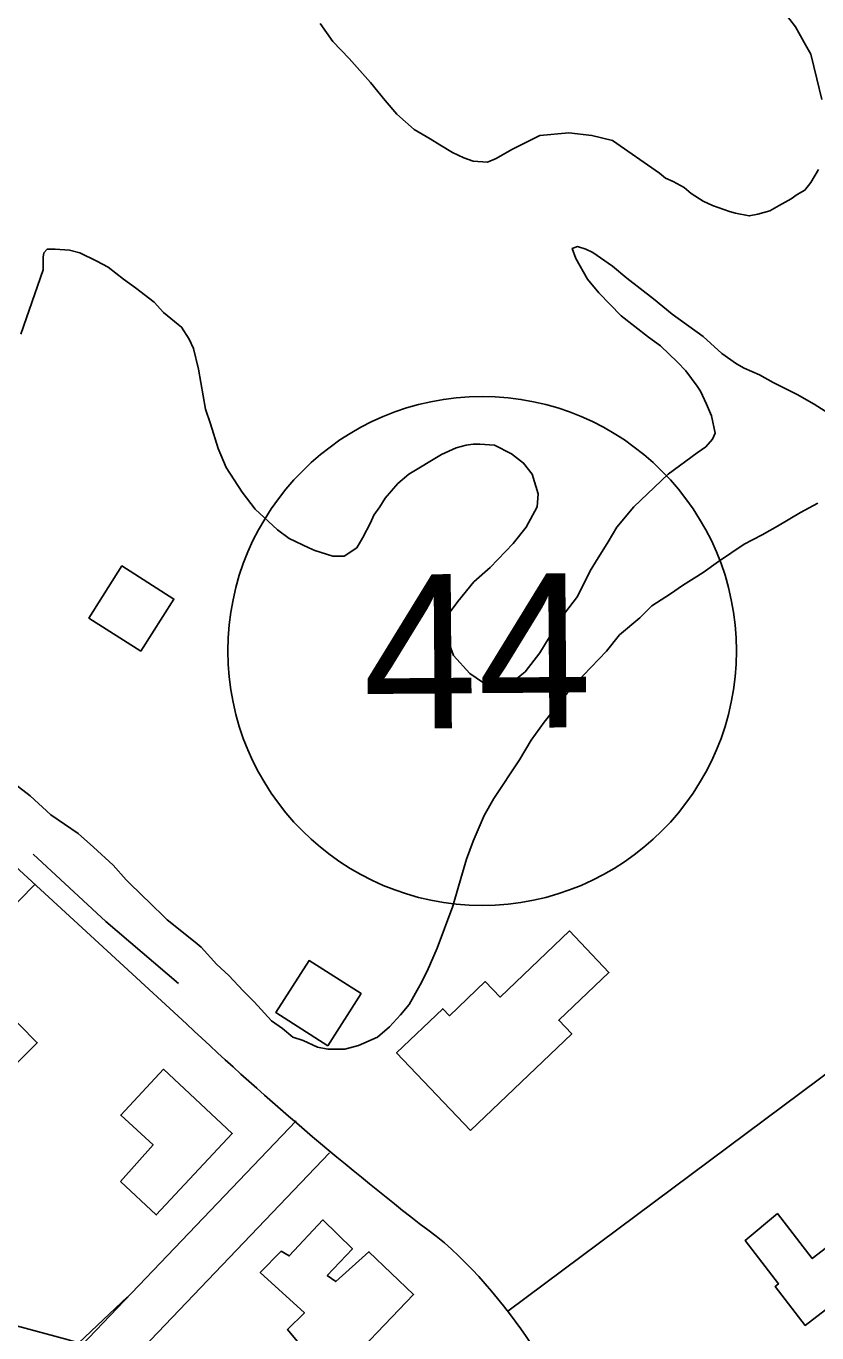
# Model space of a CAD drawing. Extents: x 3540316 to 3578335, y 553172 to 578787.
# Drawn here: x 3549007 to 3549520, y 569583 to 570430 of the extents above; entities that cross this region are included whole.
import ezdxf

# ---------------------------------------------------------------- set-up
doc = ezdxf.new("R2010")
doc.units = 0
for name, color, linetype in [('V-BLDG-OTLN', 7, 'Continuous'), ('V-ROAD-CNTR', 7, 'Continuous'), ('V-ROAD-IDEN', 7, 'Continuous'), ('V-SITE-VEGE', 7, 'Continuous'), ('V-TOPO-SHOR', 7, 'Continuous')]:
    doc.layers.add(name, color=color, linetype=linetype)

msp = doc.modelspace()

# ---------------------------------------------------------------- linework, layer by layer
at = {"layer": 'V-BLDG-OTLN'}
for points in [[(3549081.34, 570024.71), (3549102.81, 570058.46), (3549069.06, 570079.93), (3549047.59, 570046.18)], [(3549295.25, 569713.88), (3549360.91, 569776.51), (3549352.49, 569785.34), (3549385.02, 569816.36), (3549359.38, 569843.24), (3549314.39, 569800.32), (3549304.76, 569810.41), (3549281.54, 569788.26), (3549277.24, 569792.77), (3549247.27, 569764.18)], [(3549202.7, 569768.81), (3549224.17, 569802.56), (3549190.42, 569824.03), (3549168.95, 569790.28)], [(3548990.67, 569794.36), (3549014.08, 569770.66), (3548970.08, 569727.22), (3548949.56, 569748.01)], [(3549068.22, 569680.64), (3549089.22, 569704.46), (3549068.24, 569723.82), (3549096, 569753.57), (3549140.62, 569711.93), (3549091.32, 569659.09)], [(3549494.46, 569659.89), (3549516.92, 569630.78), (3549551.5, 569657.39), (3549570.8, 569632.3), (3549512.42, 569587.38), (3549492.93, 569612.7), (3549494.98, 569614.28), (3549473.32, 569642.44)], [(3549188.08, 569557.92), (3549177.92, 569569.92), (3549183.77, 569575.77), (3549176.38, 569584.7), (3549187.46, 569595.48), (3549158.82, 569621.65), (3549172.37, 569635.51), (3549177.6, 569632.43), (3549199.46, 569655.83), (3549218.56, 569637.05), (3549202.24, 569619.81), (3549207.78, 569615.81), (3549229.33, 569635.21), (3549258.28, 569607.5), (3549206.56, 569553.3), (3549196.4, 569564.38)]]:
    msp.add_lwpolyline(points, close=True, dxfattribs=at)
at = {"layer": 'V-ROAD-CNTR'}
for points in [[(3553670.49, 572885.3), (3552131.39, 571718.98), (3551152.57, 570981.16), (3550654.46, 570600.35), (3550225.17, 570271.57), (3549319.46, 569596.57)], [(3548585.44, 570266.18), (3549110.98, 569782.97)], [(3549012.23, 569873.13), (3548828.85, 569685.83)], [(3549181.99, 569720.05), (3549010.3, 569540.4)], [(3549203.68, 569699.33), (3549031.99, 569519.67)]]:
    msp.add_lwpolyline(points, dxfattribs=at)
for centre, radius, start, end in [((3550518.29, 571272.41), 2049.13, 226.62396, 232.76233), ((3549048.46, 569387.05), 342.55, 14.52832, 47.85437)]:
    msp.add_arc(centre, radius, start, end, dxfattribs=at)
at = {"layer": 'V-ROAD-IDEN'}
msp.add_circle((3549302.77, 570024.81), 165, dxfattribs=at)
msp.add_circle((3549302.77, 570024.81), 165, dxfattribs=at)
at = {"layer": 'V-SITE-VEGE'}
for points in [[(3549472.7, 570461.22), (3549483.25, 570454.01), (3549489.35, 570449.01), (3549497.11, 570440.7), (3549498.78, 570439.03), (3549505.99, 570429.6), (3549512.65, 570417.96), (3549515.98, 570411.85), (3549519.87, 570395.77), (3549523.2, 570382.45)], [(3549520.98, 570336.96), (3549515.99, 570328.64), (3549512.11, 570323.65), (3549507.12, 570320.88), (3549503.23, 570318.1), (3549495.47, 570313.66), (3549489.37, 570310.33), (3549481.6, 570308.11), (3549476.06, 570307), (3549467.18, 570308.66), (3549463.3, 570309.77), (3549452.2, 570313.65), (3549446.1, 570316.43), (3549438.33, 570321.42), (3549433.89, 570325.3), (3549426.68, 570329.18), (3549421.69, 570331.4), (3549417.81, 570334.73), (3549387.29, 570355.8), (3549373.98, 570359.13), (3549359, 570360.79), (3549340.14, 570359.12), (3549322.39, 570350.25), (3549317.4, 570347.47), (3549311.85, 570344.14), (3549306.3, 570341.92), (3549296.87, 570342.48), (3549290.77, 570344.69), (3549283.56, 570348.02), (3549275.24, 570353.01), (3549269.14, 570356.9), (3549258.59, 570362.99), (3549247.5, 570372.98), (3549239.73, 570381.85), (3549230.3, 570393.5), (3549216.43, 570409.03), (3549205.88, 570420.12), (3549197.56, 570431.77)], [(3549003.44, 570230.37), (3549017.85, 570271.98), (3549017.85, 570280.3), (3549018.41, 570283.08), (3549020.63, 570285.3), (3549025.62, 570285.3), (3549035.05, 570284.74), (3549041.71, 570283.08), (3549052.8, 570277.54), (3549060.01, 570273.65), (3549070, 570265.89), (3549077.77, 570260.34), (3549089.97, 570250.91), (3549096.08, 570244.26), (3549105.51, 570236.49), (3549107.73, 570234.83), (3549112.72, 570227.06), (3549115.5, 570220.96), (3549118.83, 570207.65), (3549123.27, 570181.58), (3549126.6, 570172.15), (3549131.59, 570156.06), (3549136.59, 570143.86), (3549147.13, 570127.77), (3549155.45, 570116.68), (3549169.88, 570103.37), (3549177.64, 570097.82), (3549190.4, 570091.72), (3549194.29, 570090.06), (3549205.94, 570086.18), (3549213.15, 570086.18), (3549221.47, 570091.73), (3549225.35, 570098.38), (3549230.34, 570107.82), (3549232.56, 570112.81), (3549236.44, 570118.36), (3549239.77, 570123.9), (3549248.09, 570133.33), (3549255.3, 570139.44), (3549276.38, 570152.2), (3549285.81, 570156.64), (3549292.46, 570158.3), (3549296.9, 570158.86), (3549301.34, 570158.86), (3549310.77, 570158.31), (3549321.86, 570152.76), (3549329.63, 570146.66), (3549335.18, 570139.45), (3549339.07, 570126.69), (3549338.51, 570118.37), (3549331.3, 570105.06), (3549322.98, 570094.52), (3549308.01, 570078.98), (3549297.47, 570069.55), (3549286.93, 570056.79), (3549281.94, 570050.13), (3549279.72, 570042.36), (3549281.39, 570029.61), (3549284.17, 570021.84), (3549294.71, 570010.19), (3549303.03, 570004.65), (3549312.46, 570001.87), (3549318.01, 570002.98), (3549325.22, 570006.87), (3549330.76, 570011.31), (3549340.19, 570023.51), (3549346.29, 570033.5), (3549356.28, 570049.03), (3549364.6, 570060.13), (3549372.91, 570076.77), (3549376.24, 570082.32), (3549384.56, 570095.64), (3549390.11, 570105.07), (3549401.2, 570118.38), (3549410.07, 570126.7), (3549423.38, 570139.46), (3549442.24, 570153.34), (3549447.79, 570157.22), (3549452.23, 570162.21), (3549453.89, 570166.1), (3549451.67, 570177.19), (3549448.34, 570184.96), (3549444.46, 570193.28), (3549442.24, 570196.61), (3549435.02, 570206.59), (3549429.48, 570212.14), (3549418.38, 570222.67), (3549410.61, 570228.22), (3549392.86, 570242.09), (3549378.43, 570257.06), (3549371.22, 570265.94), (3549363.45, 570279.25), (3549361.23, 570285.9), (3549364.56, 570287.01), (3549370.1, 570285.35), (3549374.54, 570283.13), (3549387.3, 570274.26), (3549396.73, 570266.49), (3549413.93, 570253.18), (3549426.14, 570243.2), (3549446.11, 570228.78)], [(3549446.11, 570228.78), (3549458.32, 570217.69), (3549467.75, 570211.03), (3549472.74, 570208.26), (3549482.73, 570203.82), (3549491.6, 570198.83), (3549507.14, 570191.07), (3549518.23, 570184.97), (3549529.33, 570177.76)], [(3549520.46, 570120.62), (3549509.37, 570114.52), (3549494.39, 570105.64), (3549484.41, 570100.09), (3549472.76, 570093.98), (3549456.12, 570082.89), (3549446.14, 570075.68), (3549432.82, 570067.35), (3549425.06, 570061.8), (3549412.86, 570054.03), (3549405.09, 570046.27), (3549391.78, 570035.17), (3549383.46, 570024.63), (3549368.48, 570009.09), (3549357.95, 569997.44), (3549342.97, 569978.58), (3549334.66, 569966.93), (3549326.89, 569954.17), (3549310.25, 569929.2), (3549304.15, 569918.11), (3549296.94, 569901.47), (3549292.51, 569889.82), (3549287.52, 569872.06), (3549283.64, 569859.3), (3549273.66, 569832.12), (3549267, 569817.14), (3549262.56, 569808.27), (3549255.35, 569795.51), (3549249.81, 569788.85), (3549242.6, 569781.08), (3549234.83, 569774.42), (3549222.63, 569768.88), (3549213.75, 569766.65), (3549202.66, 569766.65), (3549196, 569767.76), (3549186.57, 569772.2), (3549179.92, 569774.42), (3549173.26, 569779.96), (3549166.04, 569784.95), (3549154.95, 569797.15), (3549147.73, 569804.36), (3549138.3, 569814.35), (3549130.54, 569821.56), (3549120.55, 569832.65), (3549116.67, 569835.98), (3549098.36, 569850.4), (3549086.15, 569862.6), (3549083.38, 569864.82), (3549071.73, 569876.47), (3549063.41, 569885.89), (3549050.65, 569897.55), (3549040.66, 569906.42), (3549022.9, 569918.62), (3549009.59, 569930.82), (3548988.5, 569946.91)]]:
    msp.add_lwpolyline(points, dxfattribs=at)
at = {"layer": 'V-TOPO-SHOR'}
msp.add_line((3549072.65, 569605.9), (3549041.04, 569576.14), dxfattribs=at)
for points in [[(3548422.35, 569910.16), (3548481.55, 569859.03), (3548542.62, 569804.18), (3548617.33, 569736.31), (3548664.75, 569695.1), (3548703.81, 569659.77), (3548723.96, 569643.04), (3548737.6, 569636.53), (3548767.04, 569628.48), (3548842.36, 569613.3), (3548927.6, 569601.54), (3548986.8, 569590.7), (3549033.6, 569578.31), (3549041.04, 569576.14)], [(3549011.55, 569893.08), (3549058.69, 569849.41), (3549105.83, 569809.19)]]:
    msp.add_lwpolyline(points, dxfattribs=at)

# ---------------------------------------------------------------- texts
at = {"layer": 'V-ROAD-IDEN'}
msp.add_text('44', height=100, rotation=0.44168, dxfattribs=at).set_placement((3549225.6, 569974.21))

doc.saveas('drawing.dxf')
